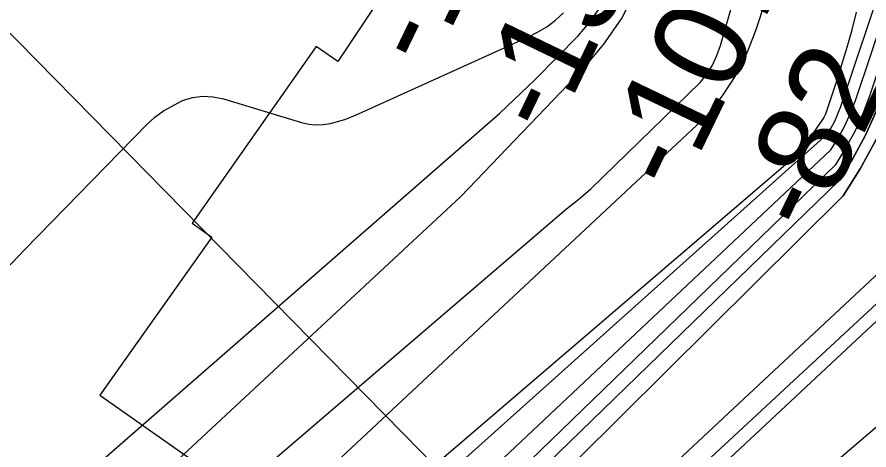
# Model space of a CAD drawing. Extents: x 3392644 to 3430565, y 576657 to 602123.
# Drawn here: x 3403398 to 3404010, y 585779 to 586091 of the extents above; entities that cross this region are included whole.
import ezdxf

# ---------------------------------------------------------------- set-up
doc = ezdxf.new("R2010")
doc.units = 0
for name, color, linetype in [('V-RIVR-EDGE', 7, 'Continuous'), ('V-RIVR-RANG', 7, 'Continuous'), ('V-RRAP-RVMT', 7, 'Continuous'), ('V-TOPO-DPTH', 7, 'Continuous'), ('V-TOPO-MAJR', 7, 'Continuous'), ('V-TOPO-MINR', 7, 'Continuous')]:
    doc.layers.add(name, color=color, linetype=linetype)

msp = doc.modelspace()

# ---------------------------------------------------------------- linework, layer by layer
at = {"layer": 'V-RIVR-EDGE'}
msp.add_spline([(3396775.14, 583083.89), (3396813.13, 583077.25), (3396878.17, 583066.49), (3396944.3, 583054.63), (3397040.4, 583038.31), (3397098.86, 583026.47), (3397143.44, 583017.58), (3397248.67, 583000.14), (3397318.11, 582991.93), (3397366.71, 582985.6), (3397425.56, 582983.99), (3397482.58, 582983.48), (3397505.25, 582983.79), (3397523.16, 582984.11), (3397535.58, 582982.98), (3397547.29, 582984.42), (3397553.5, 582984.4), (3397557.52, 582982.93), (3397564.81, 582974.5), (3397565.15, 582965), (3397563.3, 582955.5), (3397562.9, 582944.17), (3397563.63, 582940.51), (3397567.64, 582939.04), (3397569.83, 582934.65), (3397572, 582924.77), (3397574.55, 582922.94), (3397581.49, 582921.46), (3397584.79, 582923.64), (3397587.72, 582927.29), (3397589.58, 582941.18), (3397592.53, 582951.41), (3397596.2, 582957.61), (3397599.87, 582960.89), (3397604.64, 582968.56), (3397610.49, 582971.83), (3397617.81, 582975.47), (3397652.55, 582980.5), (3397688.01, 582979.68), (3397709.94, 582978.53), (3397734.79, 582976.64), (3397757.82, 582975.85), (3397782.68, 582977.62), (3397809.01, 582980.85), (3397835.7, 582984.44), (3397884.71, 582992.36), (3397923.1, 582994.82), (3397953.43, 582993.65), (3397988.88, 582988.44), (3398023.98, 582990.18), (3398046.29, 582997.44), (3398058.01, 583005.82), (3398070.83, 583016.02), (3398086.2, 583024.03), (3398111.07, 583028.35), (3398172.52, 583041.72), (3398207.99, 583048.58), (3398231.38, 583047.79), (3398261.36, 583049.18), (3398286.96, 583052.41), (3398312.56, 583059.29), (3398337.81, 583067.64), (3398383.51, 583070.45), (3398451.14, 583073.57), (3398464.66, 583070.98), (3398479.26, 583062.17), (3398495.66, 583042.02), (3398503.3, 583028.11), (3398512.79, 583021.51), (3398522.66, 583021.48), (3398535.48, 583032.42), (3398552.68, 583038.96), (3398566.94, 583038.56), (3398581.91, 583033.4), (3398603.84, 583032.25), (3398616.27, 583032.22), (3398624.31, 583030.01), (3398639.66, 583030.33), (3398675.85, 583031.71), (3398691.94, 583032.03), (3398705.09, 583030.9), (3398713.5, 583031.98), (3398731.78, 583032.67), (3398752.25, 583032.98), (3398769.08, 583035.5), (3398785.16, 583035.09), (3398791, 583033.62), (3398807.07, 583027), (3398820.95, 583021.84), (3398831.53, 583014.51), (3398866.59, 582999.07), (3398896.89, 582982.54), (3398913.68, 582974.09), (3398926.48, 582974.79), (3398937.8, 582972.94), (3398949.86, 582968.89), (3398961.91, 582965.2), (3398977.27, 582966.63), (3398994.46, 582970.97), (3399010.92, 582975.68), (3399021.17, 582979.68), (3399028.86, 582985.87), (3399040.95, 582996.08), (3399048.27, 583000.08), (3399061.07, 583002.24), (3399090.69, 583006.19), (3399115.92, 583011.24), (3399122.14, 583011.23), (3399129.44, 583009.38), (3399136.01, 583003.15), (3399140.38, 582998.39), (3399145.13, 582998.38), (3399161.95, 582999.43), (3399171.46, 583000.14), (3399183.52, 582999.75), (3399192.29, 582999.72), (3399200.71, 583002.63), (3399201.81, 583006.65), (3399202.19, 583011.4), (3399199.65, 583018.35), (3399194.91, 583023.84), (3399194.56, 583028.6), (3399194.57, 583034.81), (3399197.88, 583043.21), (3399198.26, 583048.69), (3399196.47, 583062.22), (3399193.94, 583072.83), (3399193.58, 583076.12), (3399195.42, 583080.5), (3399198.35, 583083.05), (3399203.11, 583085.6), (3399213.35, 583087.04), (3399220.29, 583086.29), (3399226.85, 583079.69), (3399239.25, 583065.77), (3399254.93, 583052.94), (3399266.62, 583046.7), (3399276.12, 583046.67), (3399289.66, 583051.03), (3399302.47, 583058.67), (3399319.32, 583073.62), (3399325.92, 583081.28), (3399329.58, 583083.83), (3399336.89, 583081.61), (3399352.22, 583075), (3399367.93, 583071.3), (3399390.22, 583066.13), (3399402.65, 583065.73), (3399440.31, 583069.3), (3399461.52, 583073.63), (3399519.3, 583081.16), (3399573.06, 583094.92), (3399604.89, 583102.52), (3399633.41, 583107.57), (3399653.88, 583106.42), (3399671.07, 583108.57), (3399695.94, 583113.63), (3399715.33, 583122.35), (3399740.23, 583137.28), (3399751.59, 583151.14), (3399762.22, 583164.27), (3399774.68, 583175.94), (3399784.2, 583182.5), (3399792.63, 583189.06), (3399795.57, 583195.99), (3399799.59, 583197.45), (3399802.52, 583197.44), (3399809.45, 583193.77), (3399814.94, 583193.75), (3399821.88, 583194.1), (3399845.3, 583201.72), (3399905.65, 583216.56), (3399931.26, 583225.27), (3399967.47, 583235.05), (3399992.35, 583244.13), (3400000.42, 583253.24), (3400007.74, 583257.61), (3400018.35, 583260.51), (3400031.88, 583262.31), (3400047.97, 583265.19), (3400055.29, 583270.65), (3400066.64, 583276.11), (3400079.44, 583279), (3400083.83, 583280.45), (3400095.54, 583285.18), (3400101.39, 583285.53), (3400125.89, 583289.85), (3400153.69, 583298.56), (3400192.84, 583311.99), (3400239.67, 583327.59), (3400291.98, 583342.08), (3400327.1, 583352.23), (3400354.52, 583356.18), (3400375.01, 583360.89), (3400387.44, 583364.88), (3400390, 583364.14), (3400389.25, 583357.93), (3400389.25, 583356.1), (3400393.62, 583348.41), (3400397.25, 583337.8), (3400401.98, 583328.65), (3400413.64, 583316.56), (3400424.96, 583308.85), (3400439.21, 583307.36), (3400460.42, 583310.59), (3400467.01, 583315.33), (3400473.24, 583320.43), (3400475.46, 583330.66), (3400471.53, 583368.32), (3400471.56, 583380.39), (3400472.3, 583385.5), (3400478.16, 583390.24), (3400480.38, 583399.01), (3400481.48, 583402.66), (3400485.15, 583405.94), (3400498.32, 583410.66), (3400503.81, 583414.67), (3400508.21, 583419.41), (3400517, 583425.6), (3400522.86, 583431.8), (3400535.67, 583435.79), (3400564.57, 583444.13), (3400601.51, 583453.54), (3400634.06, 583462.23), (3400664.06, 583471.66), (3400688.58, 583481.84), (3400707.98, 583491.29), (3400725.92, 583502.58), (3400759.21, 583514.93), (3400794.34, 583529.1), (3400829.1, 583542.54), (3400868.99, 583559.25), (3400880.69, 583563.25), (3400906.68, 583575.61), (3400920.95, 583582.89), (3400934.49, 583585.78), (3400950.95, 583590.12), (3400981.32, 583603.21), (3401005.11, 583615.94), (3401022.67, 583620.65), (3401047.18, 583628.63), (3401067.67, 583634.8), (3401097.3, 583646.06), (3401115.59, 583651.49), (3401142.3, 583657.64), (3401149.62, 583661.64), (3401161.69, 583667.1), (3401193.53, 583681.64), (3401226.83, 583695.82), (3401250.24, 583702.34), (3401263.42, 583711.08), (3401269.29, 583717.28), (3401275.87, 583719.82), (3401291.97, 583724.17), (3401309.52, 583727.41), (3401322.7, 583735.79), (3401344.66, 583746.34), (3401352.71, 583749.97), (3401362.22, 583751.78), (3401379.42, 583760.51), (3401398.82, 583769.6), (3401425.17, 583782.33), (3401447.87, 583793.97), (3401460.31, 583801.61), (3401469.83, 583807.8), (3401481.17, 583811.8), (3401489.22, 583812.87), (3401505.33, 583824.9), (3401519.25, 583833.64), (3401536.81, 583842.73), (3401545.23, 583847.46), (3401556.22, 583853.65), (3401577.08, 583864.93), (3401601.24, 583877.3), (3401634.54, 583893.67), (3401648.83, 583904.6), (3401672.26, 583919.89), (3401702.65, 583940.65), (3401720.23, 583955.23), (3401724.63, 583960.7), (3401725.38, 583965.45), (3401725.76, 583971.67), (3401726.13, 583973.49), (3401728.69, 583974.22), (3401733.05, 583964.7), (3401734.88, 583964.7), (3401742.2, 583967.24), (3401756.11, 583975.61), (3401775.15, 583990.92), (3401800.41, 584006.21), (3401823.48, 584021.51), (3401859.37, 584047.37), (3401900.01, 584075.42), (3401938.1, 584104.2), (3401973.26, 584129.7), (3402017.57, 584163.23), (3402052, 584188.73), (3402068.49, 584206.23), (3402087.54, 584223.73), (3402105.12, 584237.21), (3402120.5, 584246.32), (3402139.91, 584263.45), (3402161.52, 584279.48), (3402205.11, 584317.02), (3402240.28, 584346.55), (3402249.43, 584352.74), (3402267, 584360.37), (3402279.09, 584369.84), (3402289.35, 584382.25), (3402295.58, 584388.45), (3402316.09, 584405.58), (3402366.26, 584439.08), (3402387.87, 584455.85), (3402402.52, 584467.87), (3402414.96, 584474.42), (3402428.14, 584479.87), (3402444.61, 584490.43), (3402463.66, 584506.1), (3402475.38, 584515.58), (3402490.4, 584526.87), (3402538.38, 584566.6), (3402565.85, 584589.93), (3402576.85, 584603.79), (3402584.19, 584615.47), (3402588.96, 584620.94), (3402605.08, 584634.06), (3402621.92, 584644.99), (3402632.54, 584652.64), (3402636.57, 584654.82), (3402639.12, 584654.08), (3402643.14, 584651.51), (3402646.06, 584651.87), (3402650.46, 584654.42), (3402655.21, 584657.33), (3402657.78, 584660.98), (3402658.15, 584663.54), (3402657.43, 584667.2), (3402657.8, 584669.75), (3402663.3, 584675.59), (3402665.15, 584682.17), (3402672.1, 584687.27), (3402682.35, 584693.45), (3402693.7, 584699.64), (3402701.76, 584708.03), (3402707.63, 584713.86), (3402719.35, 584722.61), (3402736.94, 584743.03), (3402754.54, 584764.19), (3402758.95, 584773.32), (3402762.27, 584784.64), (3402760.83, 584794.15), (3402761.57, 584796.34), (3402774.39, 584808.37), (3402790.16, 584827.71), (3402794.57, 584836.11), (3402801.88, 584838.65), (3402805.55, 584843.03), (3402807.76, 584848.87), (3402817.65, 584858.35), (3402830.1, 584866.36), (3402842.19, 584879.12), (3402850.26, 584889.7), (3402856.14, 584902.48), (3402862.74, 584909.05), (3402867.86, 584912.69), (3402878.85, 584918.88), (3402888.37, 584926.53), (3402904.49, 584941.48), (3402914.38, 584948.4), (3402928.29, 584956.41), (3402934.88, 584962.97), (3402937.82, 584966.62), (3402938.2, 584971.74), (3402937.49, 584981.24), (3402937.5, 584985.26), (3402953.25, 584998.38), (3402977.78, 585014.77), (3402996.08, 585025.33), (3403016.58, 585033.32), (3403039.62, 585040.21), (3403050.24, 585047.49), (3403059.76, 585052.22), (3403070.36, 585053.66), (3403078.04, 585055.1), (3403086.82, 585058.73), (3403115, 585071.46), (3403146.48, 585086.37), (3403132.2, 585079.82), (3403142.45, 585086.01), (3403170.26, 585097.64), (3403184.91, 585105.28), (3403217.1, 585117.27), (3403261, 585129.59), (3403315.49, 585137.86), (3403347.67, 585142.9), (3403378.02, 585148.3), (3403417.15, 585155.52), (3403455.19, 585164.93), (3403485.93, 585175.09), (3403512.28, 585188.55), (3403532.06, 585206.05), (3403547.09, 585222.46), (3403548.93, 585227.21), (3403552.23, 585230.49), (3403560.64, 585231.56), (3403567.21, 585229.72), (3403575.99, 585229.7), (3403592.09, 585238.43), (3403619.92, 585256.64), (3403671.55, 585292.34), (3403695.34, 585305.8), (3403703.02, 585307.98), (3403726.45, 585322.18), (3403748.06, 585336.38), (3403779.55, 585358.6), (3403809.21, 585377.53), (3403822.77, 585393.59), (3403849.18, 585429.71), (3403874.86, 585465.83), (3403895.4, 585495.03), (3403900.9, 585503.42), (3403902.73, 585503.78), (3403907.12, 585503.77), (3403912.25, 585507.42), (3403928.75, 585531.5), (3403948.93, 585557.77), (3403964.7, 585578.57), (3403972.02, 585584.76), (3403979.71, 585590.23), (3403995.48, 585610.29), (3404005.01, 585622.7), (3404016.37, 585633.64), (3404029.56, 585643.47), (3404037.99, 585651.5), (3404055.97, 585682.52), (3404090.08, 585725.57), (3404116.13, 585765.72), (3404146.2, 585804.39), (3404172.94, 585828.45), (3404201.19, 585866.4), (3404218.43, 585893.04), (3404241.93, 585935.75), (3404254.07, 585966.43), (3404273.19, 586011.35), (3404295.99, 586065.39), (3404324.69, 586140.26), (3404338.69, 586187.01), (3404345.72, 586217.7), (3404351.25, 586238.52), (3404360.45, 586263.72), (3404367.44, 586279.43), (3404369.3, 586292.95), (3404362.76, 586312.34), (3404363.17, 586329.88), (3404363.57, 586342.67), (3404369.08, 586353.63), (3404375.35, 586376.28), (3404377.98, 586402.59), (3404387.58, 586442.78), (3404404.86, 586483.67), (3404421.07, 586535.91), (3404432.49, 586570.61), (3404448.69, 586615.89), (3404459.02, 586653.89), (3404467.16, 586695.17), (3404471.26, 586726.6), (3404473.16, 586754.74), (3404478.79, 586815.41), (3404482.55, 586855.98), (3404480.77, 586876.82), (3404477.15, 586890.35), (3404476.43, 586897.3), (3404479.38, 586906.06), (3404487.09, 586917.74), (3404493.7, 586931.25), (3404496.67, 586951.72), (3404498.57, 586978.76), (3404518.44, 587033.91), (3404529.49, 587065.32), (3404542.74, 587101.11), (3404549.38, 587126.32), (3404556.41, 587159.57), (3404562.7, 587192.45), (3404572.3, 587229.71), (3404578.96, 587262.96), (3404583.78, 587291.46), (3404584.2, 587312.66), (3404584.33, 587365.67), (3404586.26, 587407.7), (3404589.73, 587479.7), (3404590.91, 587511.5), (3404590.2, 587522.47), (3404583.68, 587546.61), (3404570.63, 587590.51), (3404552.86, 587645.02), (3404544.13, 587665.51), (3404532.49, 587688.57), (3404524.85, 587703.21), (3404520.49, 587711.27), (3404519.77, 587718.21), (3404519.8, 587729.91), (3404518.73, 587740.88), (3404513.99, 587745.64), (3404512.17, 587750.04), (3404510.02, 587765.76)], degree=3, dxfattribs=at)
at = {"layer": 'V-RIVR-RANG'}
msp.add_line((3404170.19, 585286.35), (3403385.94, 586085.94), dxfattribs=at)
at = {"layer": 'V-RRAP-RVMT'}
for points in [[(3403831.95, 586244.02), (3403761.73, 586288.07), (3403682.81, 586162.23), (3403692.94, 586155.83), (3403628.39, 586058.65), (3403612.93, 586069.44), (3403523.65, 585942.11), (3403537.78, 585932.16), (3403457.27, 585818.43)], [(3403457.27, 585818.43), (3403533.15, 585765.06), (3403525.34, 585754.04), (3403511.07, 585764.55), (3403442.84, 585671.61), (3403428.97, 585685.36), (3403375.04, 585631.01), (3403367.48, 585640.21), (3403284.73, 585571.95), (3403288.45, 585567.44), (3403223.5, 585520.09), (3403206.14, 585549.76), (3403118.35, 585498.56), (3403106.57, 585518.6), (3402984.08, 585446.84), (3402989.61, 585437.33), (3402904.57, 585387.27)]]:
    msp.add_lwpolyline(points, dxfattribs=at)
at = {"layer": 'V-TOPO-DPTH'}
for points in [[(3402828.35, 584899.97), (3402920.09, 584970.12), (3403211.43, 585196.86), (3403223.41, 585206.19), (3403235.39, 585215.53), (3403247.36, 585224.88), (3403259.32, 585234.23), (3403991.82, 585961.83), (3404004, 585981.38), (3404015.07, 586001.49), (3404024.48, 586022.42), (3404032.79, 586043.91), (3404317.68, 586879.46)], [(3404317.68, 586879.46), (3404032.79, 586043.91), (3404024.48, 586022.42), (3404015.07, 586001.49), (3404004, 585981.38), (3403991.82, 585961.83), (3403259.32, 585234.23), (3403247.36, 585224.88), (3403235.39, 585215.53), (3403223.41, 585206.19), (3403211.43, 585196.86), (3402920.09, 584970.12), (3402828.35, 584899.97)], [(3404366.79, 586726.64), (3404126.48, 586002.1), (3404117.55, 585979.13), (3404107.16, 585956.94), (3403294.68, 585197.12), (3403289.47, 585193.58), (3403281.51, 585188.05), (3403273.64, 585182.41), (3403265.88, 585176.62), (3403258.2, 585170.71), (3403112.73, 585056.41), (3403032.24, 584993.44), (3402951.57, 584930.72), (3402870.62, 584868.34), (3402789.5, 584806.2), (3402412.76, 584518.94), (3402403.94, 584512.27), (3402395.08, 584505.65), (3402386.16, 584499.11), (3402377.21, 584492.61), (3401565.16, 583871.86)], [(3401565.16, 583871.86), (3402377.21, 584492.61), (3402386.16, 584499.11), (3402395.08, 584505.65), (3402403.94, 584512.27), (3402412.76, 584518.94), (3402789.5, 584806.2), (3402870.62, 584868.34), (3402951.57, 584930.72), (3403032.24, 584993.44), (3403112.73, 585056.41), (3403258.2, 585170.71), (3403265.88, 585176.62), (3403273.64, 585182.41), (3403281.51, 585188.05), (3403289.47, 585193.58), (3403294.68, 585197.12), (3404107.16, 585956.94), (3404117.55, 585979.13), (3404126.48, 586002.1), (3404366.79, 586726.64)], [(3401580.82, 584058.32), (3402331.27, 584607.74), (3402372.3, 584635.13), (3402413.37, 584662.44), (3402867.73, 584963.62), (3402928.51, 585005.04), (3402988.55, 585047.49), (3403047.48, 585091.47), (3403105.67, 585136.47), (3403212.12, 585221.01), (3403216.51, 585224.53), (3403220.88, 585228.07), (3403225.21, 585231.65), (3403229.53, 585235.26), (3403988.88, 585972.84), (3403998.75, 585988.72), (3404007.72, 586005.04), (3404015.32, 586022.04), (3404022.02, 586039.5), (3404189.26, 586535.13)], [(3401580.82, 584058.32), (3402331.27, 584607.74), (3402372.3, 584635.13), (3402413.37, 584662.44), (3402867.73, 584963.62), (3402928.51, 585005.04), (3402988.55, 585047.49), (3403047.48, 585091.47), (3403105.67, 585136.47), (3403212.12, 585221.01), (3403216.51, 585224.53), (3403220.88, 585228.07), (3403225.21, 585231.65), (3403229.53, 585235.26), (3403988.88, 585972.84), (3403998.75, 585988.72), (3404007.72, 586005.04), (3404015.32, 586022.04), (3404022.02, 586039.5), (3404189.26, 586535.13)], [(3401704.8, 584063.29), (3401801.84, 584128.12), (3401898.71, 584193.2), (3401995.32, 584258.65), (3402091.77, 584324.36), (3402383.35, 584523.85), (3402383.6, 584524.03), (3402383.73, 584524.12), (3402383.85, 584524.21), (3402389.96, 584528.76), (3402393.14, 584531.13), (3402396.3, 584533.52), (3402399.45, 584535.93), (3402402.58, 584538.35), (3403217.47, 585171.83), (3403235.56, 585185.77), (3403253.74, 585199.59), (3403272.04, 585213.25), (3403290.43, 585226.8), (3404076.54, 585961.79), (3404081.13, 585969.46), (3404084.93, 585977.55), (3404088.2, 585985.92), (3404139.67, 586140.19)], [(3404139.67, 586140.19), (3404088.2, 585985.92), (3404084.93, 585977.55), (3404081.13, 585969.46), (3404076.54, 585961.79), (3403290.43, 585226.8), (3403272.04, 585213.25), (3403253.74, 585199.59), (3403235.56, 585185.77), (3403217.47, 585171.83), (3402402.58, 584538.35), (3402399.45, 584535.93), (3402396.3, 584533.52), (3402393.14, 584531.13), (3402389.96, 584528.76), (3402383.85, 584524.21), (3402383.73, 584524.12), (3402383.6, 584524.03), (3402383.35, 584523.85), (3402091.77, 584324.36), (3401995.32, 584258.65), (3401898.71, 584193.2), (3401801.84, 584128.12), (3401704.8, 584063.29)]]:
    msp.add_lwpolyline(points, dxfattribs=at)
at = {"layer": 'V-TOPO-MAJR'}
for points in [[(3402892.15, 585216.55), (3402922.17, 585235.53), (3403058.5, 585326.2), (3403072.03, 585335.62), (3403085.26, 585345.42), (3403792.86, 585952.39), (3403801.7, 585959.54), (3403810.45, 585966.79), (3403889.02, 586043.35), (3403893.72, 586049.49), (3403897.83, 586055.95), (3403901.04, 586062.9), (3403903.66, 586070.17), (3404217.55, 587166.79)], [(3404091.69, 586275.46), (3404011.31, 586035.07), (3404006.2, 586021.65), (3404000.38, 586008.59), (3403993.51, 585996.05), (3403985.94, 585983.86), (3403213.73, 585235.38), (3403212.73, 585234.51), (3403212.39, 585234.24), (3403204.08, 585227.64), (3403199.55, 585224.13), (3403194.96, 585220.68), (3403190.29, 585217.34), (3403185.57, 585214.07), (3403158.11, 585195.53), (3403139.59, 585183.1), (3403121.01, 585170.75), (3403102.35, 585158.52), (3403083.64, 585146.37), (3402704.88, 584902.07)]]:
    msp.add_lwpolyline(points, dxfattribs=at)
at = {"layer": 'V-TOPO-MINR'}
for points in [[(3402828.35, 584899.97), (3402920.09, 584970.12), (3403211.43, 585196.86), (3403223.41, 585206.19), (3403235.39, 585215.53), (3403247.36, 585224.88), (3403259.32, 585234.23), (3403991.82, 585961.83), (3404004, 585981.38), (3404015.07, 586001.49), (3404024.48, 586022.42), (3404032.79, 586043.91), (3404317.68, 586879.46)], [(3401565.16, 583871.86), (3402377.21, 584492.61), (3402386.16, 584499.11), (3402395.08, 584505.65), (3402403.94, 584512.27), (3402412.76, 584518.94), (3402789.5, 584806.2), (3402870.62, 584868.34), (3402951.57, 584930.72), (3403032.24, 584993.44), (3403112.73, 585056.41), (3403258.2, 585170.71), (3403265.88, 585176.62), (3403273.64, 585182.41), (3403281.51, 585188.05), (3403289.47, 585193.58), (3403294.68, 585197.12), (3404107.16, 585956.94), (3404117.55, 585979.13), (3404126.48, 586002.1), (3404366.79, 586726.64)], [(3404189.26, 586535.13), (3404022.02, 586039.5), (3404015.32, 586022.04), (3404007.72, 586005.04), (3403998.75, 585988.72), (3403988.88, 585972.84), (3403229.53, 585235.26), (3403225.21, 585231.65), (3403220.88, 585228.07), (3403216.51, 585224.53), (3403212.12, 585221.01), (3403105.67, 585136.47), (3403047.48, 585091.47), (3402988.55, 585047.49), (3402928.51, 585005.04), (3402867.73, 584963.62), (3402413.37, 584662.44), (3402372.3, 584635.13), (3402331.27, 584607.74), (3401580.82, 584058.32)], [(3401783.11, 584089.87), (3402085.68, 584303.26), (3402186.47, 584374.47), (3402380.96, 584511.97), (3402384.48, 584514.48), (3402387.99, 584517.01), (3402391.47, 584519.56), (3402394.95, 584522.14), (3402540.61, 584631.17), (3402616.72, 584688.52), (3402692.58, 584746.18), (3402768.08, 584804.32), (3402843.34, 584862.78), (3403237.86, 585171.24), (3403250.75, 585181.16), (3403263.72, 585190.96), (3403276.84, 585200.57), (3403290.05, 585210.05), (3404085.57, 585948.84), (3404094.15, 585963.2), (3404101.25, 585978.34), (3404107.36, 585994.01), (3404215.72, 586319.79)], [(3402846.91, 585151.56), (3403120.99, 585301.78), (3403125.37, 585304.28), (3403129.67, 585306.89), (3403133.88, 585309.65), (3403138.03, 585312.52), (3403141, 585314.66), (3403143.54, 585316.61), (3403145.99, 585318.66), (3403148.32, 585320.85), (3403150.56, 585323.14), (3403152.74, 585325.5), (3403154.93, 585327.85), (3403157.13, 585330.19), (3403159.34, 585332.52), (3403894.12, 586019.71), (3403905.03, 586033.77), (3403914.69, 586048.54), (3403922.5, 586064.37), (3403929.07, 586080.91), (3404008, 586321.41)], [(3403355.98, 585403.93), (3403983, 585994.87), (3403988.28, 586003.38), (3403993.08, 586012.13), (3403997.13, 586021.25), (3404000.69, 586030.6), (3404056.42, 586197.4)], [(3401704.8, 584063.29), (3401801.84, 584128.12), (3401898.71, 584193.2), (3401995.32, 584258.65), (3402091.77, 584324.36), (3402383.35, 584523.85), (3402383.6, 584524.03), (3402383.73, 584524.12), (3402383.85, 584524.21), (3402389.96, 584528.76), (3402393.14, 584531.13), (3402396.3, 584533.52), (3402399.45, 584535.93), (3402402.58, 584538.35), (3403217.47, 585171.83), (3403235.56, 585185.77), (3403253.74, 585199.59), (3403272.04, 585213.25), (3403290.43, 585226.8), (3404076.54, 585961.79), (3404081.13, 585969.46), (3404084.93, 585977.55), (3404088.2, 585985.92), (3404139.67, 586140.19)], [(3403381.73, 585471.73), (3403406.08, 585492.33), (3403430.96, 585513.57), (3403980.06, 586005.89), (3403983.05, 586010.71), (3403985.77, 586015.67), (3403988.07, 586020.84), (3403990.09, 586026.14), (3404021.67, 586120.67)], [(3402897.32, 585260.99), (3402911.13, 585266.01), (3402924.83, 585271.29), (3402938.36, 585276.98), (3402951.79, 585282.94), (3402964.96, 585289.42), (3402977.9, 585296.31), (3402990.47, 585303.84), (3403002.81, 585311.78), (3403060.11, 585350.7), (3403065.18, 585354.42), (3403070.05, 585358.37), (3403074.61, 585362.67), (3403078.98, 585367.19), (3403716.83, 585961.25), (3403805.24, 586053.71), (3403819.64, 586070.98), (3403832.34, 586089.27), (3403842.47, 586109.1)], [(3402850.25, 585309.03), (3402977.46, 585371.04), (3403001.78, 585383.97), (3403025.4, 585397.98), (3403047.98, 585413.61), (3403069.88, 585430.32), (3403071.09, 585431.31), (3403092.46, 585449.93), (3403113.04, 585469.34), (3403718.71, 585998.63), (3403745.03, 586021.47), (3403770.34, 586045.55), (3403801.16, 586076.96), (3403809.52, 586086.76), (3403816.86, 586097.17)], [(3402433.64, 584515.32), (3403135.04, 585057.8), (3403159.87, 585077.06), (3403184.65, 585096.36), (3403209.38, 585115.74), (3403234.07, 585135.17), (3403278.5, 585170.23), (3403280.97, 585172.13), (3403283.48, 585173.97), (3403286.03, 585175.75), (3403288.63, 585177.48), (3403289.95, 585178.34), (3403293.31, 585180.29), (3403296.77, 585182.01), (3403300.37, 585183.4), (3404159.49, 585918.58), (3404162.85, 585923.37), (3404165.85, 585928.34), (3404168.32, 585933.59), (3404170.43, 585939.04), (3404202.6, 586036.39), (3404220.16, 586090.76)], [(3403153.84, 585301.24), (3403951.96, 585985.91), (3403954.27, 585987.84), (3403956.51, 585989.85), (3403958.7, 585991.92), (3403960.78, 585994.1), (3403962.78, 585996.35), (3403964.63, 585998.71), (3403966.4, 586001.15), (3403977.12, 586016.91), (3403977.82, 586018.04), (3403979, 586020.43), (3403979.48, 586021.68), (3403986.91, 586043.93), (3403990.9, 586056.38), (3403994.68, 586068.88), (3403998.16, 586081.47), (3404001.43, 586094.13)], [(3403354.37, 585871.56), (3403403.06, 585923.03), (3403491.15, 586013.22), (3403496.92, 586018.44), (3403503.05, 586023.14), (3403516.72, 586030.43), (3403524.05, 586032.56), (3403531.42, 586033.66), (3403538.86, 586033.22), (3403546.35, 586031.76), (3403602.41, 586014.58), (3403607.55, 586013.45), (3403612.71, 586012.86), (3403617.9, 586013.1), (3403623.11, 586013.89), (3403628.28, 586015.27), (3403633.38, 586016.85), (3403638.39, 586018.71), (3403643.32, 586020.78), (3403765.07, 586075.99), (3403772.04, 586079.6), (3403778.71, 586083.65), (3403784.92, 586088.37), (3403790.83, 586093.53)]]:
    msp.add_lwpolyline(points, dxfattribs=at)

# ---------------------------------------------------------------- texts
at = {"layer": 'V-RIVR-RANG'}
for s, p in [('-140', (3403695.46, 586051.65)), ('-132', (3403783.03, 586003.01)), ('-107', (3403874.14, 585961.73)), ('-82', (3403970.76, 585931.86))]:
    msp.add_text(s, height=67, rotation=64.25894, dxfattribs=at).set_placement(p)

doc.saveas('drawing.dxf')
